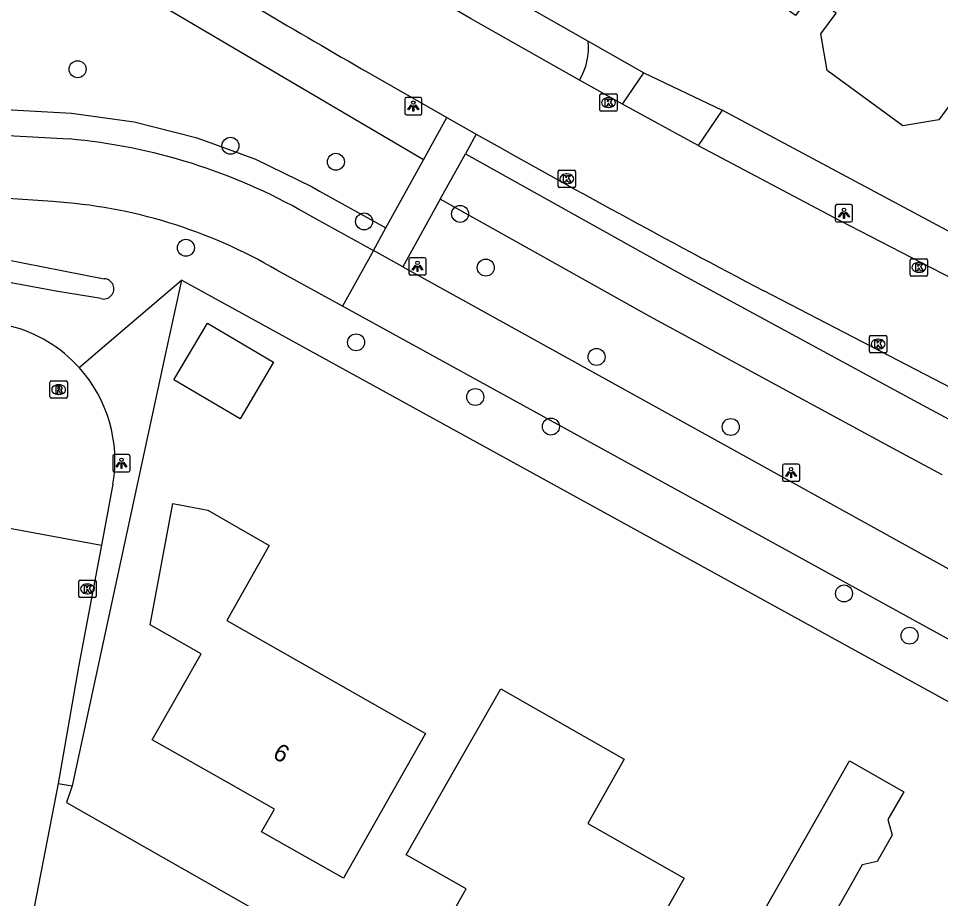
# Model space of a CAD drawing. Extents: x 157321 to 158827, y 386650 to 388532.
# Drawn here: x 158053 to 158106.1, y 387350.1 to 387400.9 of the extents above; entities that cross this region are included whole.
import ezdxf

# ---------------------------------------------------------------- set-up
doc = ezdxf.new("R2010")
doc.units = 0
for name, color, linetype in [('IMGEO_Berm_groen', 7, 'Continuous'), ('IMGEO_Boom', 7, 'Continuous'), ('IMGEO_Fietspad_gesloten', 7, 'Continuous'), ('IMGEO_Fietspad_open', 7, 'Continuous'), ('IMGEO_Greppel_droge_sloot', 7, 'Continuous'), ('IMGEO_Groenvoorziening', 7, 'Continuous'), ('IMGEO_Kolk', 7, 'Continuous'), ('IMGEO_Lichtpunt', 7, 'Continuous'), ('IMGEO_Loofbos', 7, 'Continuous'), ('IMGEO_Pand', 7, 'Continuous'), ('IMGEO_Pand_nummerreeks', 7, 'Continuous'), ('IMGEO_Rijbaan_lokaal_gesloten', 7, 'Continuous'), ('IMGEO_Rijbaan_lokaal_open', 7, 'Continuous'), ('IMGEO_Rioolput', 7, 'Continuous'), ('IMGEO_Voetpad_open', 7, 'Continuous')]:
    doc.layers.add(name, color=color, linetype=linetype)

msp = doc.modelspace()

# ---------------------------------------------------------------- linework, layer by layer
at = {"layer": 'IMGEO_Berm_groen'}
for points in [[(158078.756, 387393.066), (158090.83, 387386.309), (158102.988, 387379.721), (158104.832, 387378.723), (158107.653, 387377.203)], [(158106.235, 387374.559), (158103.406, 387376.083), (158101.56, 387377.083), (158089.382, 387383.681), (158077.303, 387390.441)], [(158056.488, 387380.738), (158058.078, 387382.099), (158062.384, 387385.787)], [(158154.831, 387336.882), (158153.68, 387340.292), (158123.02, 387352.451), (158070.149, 387381.518), (158062.384, 387385.787)]]:
    msp.add_lwpolyline(points, dxfattribs=at)
at = {"layer": 'IMGEO_Boom'}
for centre in [(158056.402, 387397.936), (158065.21, 387393.523), (158071.287, 387392.602), (158078.444, 387389.598), (158072.914, 387389.165), (158062.643, 387387.643), (158079.924, 387386.5), (158072.453, 387382.195), (158086.31, 387381.351), (158079.321, 387379.045), (158083.68, 387377.336), (158094.041, 387377.315), (158100.57, 387367.722), (158104.347, 387365.287)]:
    msp.add_circle(centre, 0.489, dxfattribs=at)
at = {"layer": 'IMGEO_Fietspad_gesloten'}
for points in [[(158047.102, 387394.402), (158055.913, 387393.916)], [(158054.968, 387390.308), (158045.153, 387390.965)], [(158069.551, 387389.634), (158073.445, 387387.479)], [(158073.445, 387387.479), (158071.671, 387384.273)], [(158075.144, 387386.54), (158073.445, 387387.479)], [(158071.671, 387384.273), (158067.878, 387386.358)], [(158075.144, 387386.54), (158119.198, 387362.166), (158123.042, 387360.263), (158125.75, 387359.161), (158134.371, 387355.421), (158178.012, 387337.588)], [(158115.011, 387360.448), (158071.671, 387384.273)]]:
    msp.add_lwpolyline(points, dxfattribs=at)
for centre, radius, start, end in [((158052.941, 387360.593), 33.456, 60.2337, 84.9043), ((158053.096, 387361.116), 29.252, 59.6454, 86.3302)]:
    msp.add_arc(centre, radius, start, end, dxfattribs=at)
at = {"layer": 'IMGEO_Fietspad_open'}
for points in [[(158076.341, 387392.716), (158077.686, 387395.148)], [(158079.378, 387394.191), (158078.756, 387393.066)], [(158077.303, 387390.441), (158078.756, 387393.066)], [(158074.171, 387388.791), (158076.341, 387392.716)], [(158077.303, 387390.441), (158075.144, 387386.54)], [(158073.445, 387387.479), (158074.171, 387388.791)]]:
    msp.add_lwpolyline(points, dxfattribs=at)
at = {"layer": 'IMGEO_Greppel_droge_sloot'}
for points in [[(158003.769, 387395.582), (158005.043, 387395.329), (158031.758, 387390.566), (158052.064, 387387.005), (158057.936, 387385.86)], [(158057.749, 387384.712), (158055.262, 387385.12), (158026.697, 387390.403)]]:
    msp.add_lwpolyline(points, dxfattribs=at)
msp.add_arc((158057.901, 387385.277), 0.585, 254.973, 86.5234, dxfattribs=at)
at = {"layer": 'IMGEO_Groenvoorziening'}
for points in [[(158085.831, 387399.56), (158089.032, 387397.731)], [(158108.159, 387387.757), (158093.549, 387395.571)], [(158062.384, 387385.787), (158061.452, 387381.472), (158056.087, 387356.64)]]:
    msp.add_lwpolyline(points, dxfattribs=at)
at = {"layer": 'IMGEO_Kolk'}
for p, q in [((158086.493, 387395.586), (158086.493, 387396.438)), ((158086.568, 387396.512), (158087.42, 387396.512)), ((158086.981, 387396.292), (158087.006, 387396.292)), ((158087.494, 387396.438), (158087.494, 387395.586)), ((158087.004, 387395.732), (158086.979, 387395.732)), ((158087.42, 387395.512), (158086.568, 387395.512)), ((158084.089, 387391.194), (158084.089, 387392.046)), ((158084.164, 387392.12), (158085.016, 387392.12)), ((158084.577, 387391.9), (158084.602, 387391.9)), ((158085.09, 387392.046), (158085.09, 387391.194)), ((158085.016, 387391.12), (158084.164, 387391.12)), ((158084.6, 387391.34), (158084.575, 387391.34)), ((158104.388, 387386.085), (158104.388, 387386.937)), ((158104.463, 387387.011), (158105.315, 387387.011)), ((158104.876, 387386.791), (158104.901, 387386.791)), ((158105.389, 387386.937), (158105.389, 387386.085)), ((158104.899, 387386.231), (158104.874, 387386.231)), ((158105.315, 387386.011), (158104.463, 387386.011)), ((158102.034, 387381.666), (158102.034, 387382.518)), ((158102.109, 387382.592), (158102.961, 387382.592)), ((158102.522, 387382.372), (158102.547, 387382.372)), ((158103.035, 387382.518), (158103.035, 387381.666)), ((158102.545, 387381.812), (158102.52, 387381.812)), ((158102.961, 387381.592), (158102.109, 387381.592)), ((158056.475, 387367.558), (158056.475, 387368.41)), ((158056.55, 387368.484), (158057.402, 387368.484)), ((158056.963, 387368.264), (158056.988, 387368.264)), ((158057.476, 387368.41), (158057.476, 387367.558)), ((158057.402, 387367.484), (158056.55, 387367.484)), ((158056.986, 387367.704), (158056.961, 387367.704))]:
    msp.add_line(p, q, dxfattribs=at)
for points in [[(158086.493, 387395.586), (158086.493, 387396.438)], [(158086.568, 387396.512), (158087.42, 387396.512)], [(158086.814, 387396.212), (158086.937, 387396.212), (158086.937, 387396.061), (158087.067, 387396.212), (158087.231, 387396.212), (158087.085, 387396.061), (158087.238, 387395.812), (158087.086, 387395.812), (158087.001, 387395.976), (158086.937, 387395.909), (158086.937, 387395.812), (158086.814, 387395.812), (158086.814, 387396.212)], [(158087.494, 387396.438), (158087.494, 387395.586)], [(158087.42, 387395.512), (158086.568, 387395.512)], [(158084.089, 387391.194), (158084.089, 387392.046)], [(158084.164, 387392.12), (158085.016, 387392.12)], [(158085.09, 387392.046), (158085.09, 387391.194)], [(158084.41, 387391.82), (158084.533, 387391.82), (158084.533, 387391.669), (158084.663, 387391.82), (158084.827, 387391.82), (158084.681, 387391.669), (158084.834, 387391.42), (158084.682, 387391.42), (158084.597, 387391.584), (158084.533, 387391.517), (158084.533, 387391.42), (158084.41, 387391.42), (158084.41, 387391.82)], [(158085.016, 387391.12), (158084.164, 387391.12)], [(158104.388, 387386.085), (158104.388, 387386.937)], [(158104.463, 387387.011), (158105.315, 387387.011)], [(158104.709, 387386.711), (158104.832, 387386.711), (158104.832, 387386.56), (158104.962, 387386.711), (158105.126, 387386.711), (158104.98, 387386.56), (158105.133, 387386.311), (158104.981, 387386.311), (158104.896, 387386.475), (158104.832, 387386.408), (158104.832, 387386.311), (158104.709, 387386.311), (158104.709, 387386.711)], [(158105.389, 387386.937), (158105.389, 387386.085)], [(158105.315, 387386.011), (158104.463, 387386.011)], [(158102.034, 387381.666), (158102.034, 387382.518)], [(158102.109, 387382.592), (158102.961, 387382.592)], [(158103.035, 387382.518), (158103.035, 387381.666)], [(158102.355, 387382.292), (158102.478, 387382.292), (158102.478, 387382.141), (158102.608, 387382.292), (158102.772, 387382.292), (158102.626, 387382.141), (158102.779, 387381.892), (158102.627, 387381.892), (158102.542, 387382.056), (158102.478, 387381.989), (158102.478, 387381.892), (158102.355, 387381.892), (158102.355, 387382.292)], [(158102.961, 387381.592), (158102.109, 387381.592)], [(158056.475, 387367.558), (158056.475, 387368.41)], [(158056.55, 387368.484), (158057.402, 387368.484)], [(158056.796, 387368.184), (158056.919, 387368.184), (158056.919, 387368.033), (158057.049, 387368.184), (158057.213, 387368.184), (158057.067, 387368.033), (158057.22, 387367.784), (158057.068, 387367.784), (158056.983, 387367.948), (158056.919, 387367.881), (158056.919, 387367.784), (158056.796, 387367.784), (158056.796, 387368.184)], [(158057.476, 387368.41), (158057.476, 387367.558)], [(158057.402, 387367.484), (158056.55, 387367.484)]]:
    msp.add_lwpolyline(points, dxfattribs=at)
for centre, start, end in [((158086.57, 387396.436), 91.552, 178.448), ((158086.57, 387396.436), 91.552, 178.448), ((158087.418, 387396.436), 1.552, 88.448), ((158087.418, 387396.436), 1.552, 88.448), ((158086.57, 387395.588), 181.552, 268.448), ((158086.57, 387395.588), 181.552, 268.448), ((158087.418, 387395.588), 271.552, 358.448), ((158087.418, 387395.588), 271.552, 358.448), ((158084.166, 387392.044), 91.552, 178.448), ((158084.166, 387392.044), 91.552, 178.448), ((158085.014, 387392.044), 1.552, 88.448), ((158085.014, 387392.044), 1.552, 88.448), ((158084.166, 387391.196), 181.552, 268.448), ((158084.166, 387391.196), 181.552, 268.448), ((158085.014, 387391.196), 271.552, 358.448), ((158085.014, 387391.196), 271.552, 358.448), ((158104.465, 387386.935), 91.552, 178.448), ((158104.465, 387386.935), 91.552, 178.448), ((158105.313, 387386.935), 1.552, 88.448), ((158105.313, 387386.935), 1.552, 88.448), ((158104.465, 387386.087), 181.552, 268.448), ((158104.465, 387386.087), 181.552, 268.448), ((158105.313, 387386.087), 271.552, 358.448), ((158105.313, 387386.087), 271.552, 358.448), ((158102.111, 387382.516), 91.552, 178.448), ((158102.111, 387382.516), 91.552, 178.448), ((158102.959, 387382.516), 1.552, 88.448), ((158102.959, 387382.516), 1.552, 88.448), ((158102.111, 387381.668), 181.552, 268.448), ((158102.111, 387381.668), 181.552, 268.448), ((158102.959, 387381.668), 271.552, 358.448), ((158102.959, 387381.668), 271.552, 358.448), ((158056.552, 387368.408), 91.552, 178.448), ((158056.552, 387368.408), 91.552, 178.448), ((158057.4, 387368.408), 1.552, 88.448), ((158057.4, 387368.408), 1.552, 88.448), ((158056.552, 387367.56), 181.552, 268.448), ((158056.552, 387367.56), 181.552, 268.448), ((158057.4, 387367.56), 271.552, 358.448), ((158057.4, 387367.56), 271.552, 358.448)]:
    msp.add_arc(centre, 0.0765, start, end, dxfattribs=at)
for centre, major_axis, ratio, start_param, end_param in [((158086.98, 387396.012), (-0.387, 0.002), 0.722429, 4.712389, 7.853982), ((158087.005, 387396.012), (-0.39, 0.002), 0.717154, 1.570796, 4.712389), ((158084.576, 387391.62), (-0.387, 0.002), 0.722429, 4.712389, 7.853982), ((158084.601, 387391.62), (-0.39, 0.002), 0.717154, 1.570796, 4.712389), ((158104.875, 387386.511), (-0.387, 0.002), 0.722429, 4.712389, 7.853982), ((158104.9, 387386.511), (-0.39, 0.002), 0.717154, 1.570796, 4.712389), ((158102.521, 387382.092), (-0.387, 0.002), 0.722429, 4.712389, 7.853982), ((158102.546, 387382.092), (-0.39, 0.002), 0.717154, 1.570796, 4.712389), ((158056.962, 387367.984), (-0.387, 0.002), 0.722429, 4.712389, 7.853982), ((158056.987, 387367.984), (-0.39, 0.002), 0.717154, 1.570796, 4.712389)]:
    msp.add_ellipse(centre, major_axis=major_axis, ratio=ratio, start_param=start_param, end_param=end_param, dxfattribs=at)
at = {"layer": 'IMGEO_Lichtpunt'}
for p, q in [((158075.252, 387396.216), (158075.252, 387395.409)), ((158075.252, 387396.216), (158075.252, 387395.409)), ((158076.154, 387396.311), (158075.346, 387396.311)), ((158076.154, 387396.311), (158075.346, 387396.311)), ((158076.248, 387395.409), (158076.248, 387396.216)), ((158076.248, 387395.409), (158076.248, 387396.216)), ((158075.346, 387395.315), (158076.154, 387395.315)), ((158075.346, 387395.315), (158076.154, 387395.315)), ((158100.068, 387390.036), (158100.068, 387389.229)), ((158100.068, 387390.036), (158100.068, 387389.229)), ((158100.97, 387390.131), (158100.162, 387390.131)), ((158100.97, 387390.131), (158100.162, 387390.131)), ((158101.064, 387389.229), (158101.064, 387390.036)), ((158101.064, 387389.229), (158101.064, 387390.036)), ((158100.162, 387389.135), (158100.97, 387389.135)), ((158100.162, 387389.135), (158100.97, 387389.135)), ((158075.493, 387386.977), (158075.493, 387386.17)), ((158075.493, 387386.977), (158075.493, 387386.17)), ((158076.395, 387387.072), (158075.587, 387387.072)), ((158076.395, 387387.072), (158075.587, 387387.072)), ((158076.489, 387386.17), (158076.489, 387386.977)), ((158076.489, 387386.17), (158076.489, 387386.977)), ((158075.587, 387386.076), (158076.395, 387386.076)), ((158075.587, 387386.076), (158076.395, 387386.076)), ((158058.428, 387375.629), (158058.428, 387374.822)), ((158058.428, 387375.629), (158058.428, 387374.822)), ((158059.33, 387375.724), (158058.522, 387375.724)), ((158059.33, 387375.724), (158058.522, 387375.724)), ((158059.424, 387374.822), (158059.424, 387375.629)), ((158059.424, 387374.822), (158059.424, 387375.629)), ((158097.022, 387375.084), (158097.022, 387374.277)), ((158097.022, 387375.084), (158097.022, 387374.277)), ((158097.924, 387375.179), (158097.116, 387375.179)), ((158097.924, 387375.179), (158097.116, 387375.179)), ((158098.018, 387374.277), (158098.018, 387375.084)), ((158098.018, 387374.277), (158098.018, 387375.084)), ((158058.522, 387374.728), (158059.33, 387374.728)), ((158058.522, 387374.728), (158059.33, 387374.728)), ((158097.116, 387374.183), (158097.924, 387374.183)), ((158097.116, 387374.183), (158097.924, 387374.183))]:
    msp.add_line(p, q, dxfattribs=at)
for points in [[(158075.626, 387395.88), (158075.665, 387395.852), (158075.477, 387395.59), (158075.439, 387395.617), (158075.626, 387395.88)], [(158075.728, 387395.832), (158075.775, 387395.832), (158075.775, 387395.51), (158075.728, 387395.51), (158075.728, 387395.832)], [(158075.838, 387395.852), (158075.876, 387395.879), (158076.063, 387395.617), (158076.024, 387395.589), (158075.838, 387395.852)], [(158100.442, 387389.7), (158100.481, 387389.672), (158100.293, 387389.41), (158100.255, 387389.437), (158100.442, 387389.7)], [(158100.544, 387389.652), (158100.591, 387389.652), (158100.591, 387389.33), (158100.544, 387389.33), (158100.544, 387389.652)], [(158100.654, 387389.672), (158100.692, 387389.699), (158100.879, 387389.437), (158100.84, 387389.409), (158100.654, 387389.672)], [(158075.867, 387386.641), (158075.906, 387386.613), (158075.718, 387386.351), (158075.68, 387386.378), (158075.867, 387386.641)], [(158075.969, 387386.593), (158076.016, 387386.593), (158076.016, 387386.271), (158075.969, 387386.271), (158075.969, 387386.593)], [(158076.079, 387386.613), (158076.117, 387386.64), (158076.304, 387386.378), (158076.265, 387386.35), (158076.079, 387386.613)], [(158058.802, 387375.293), (158058.841, 387375.265), (158058.653, 387375.003), (158058.615, 387375.03), (158058.802, 387375.293)], [(158058.904, 387375.245), (158058.951, 387375.245), (158058.951, 387374.923), (158058.904, 387374.923), (158058.904, 387375.245)], [(158059.014, 387375.265), (158059.052, 387375.292), (158059.239, 387375.03), (158059.2, 387375.002), (158059.014, 387375.265)], [(158097.396, 387374.748), (158097.435, 387374.72), (158097.247, 387374.458), (158097.209, 387374.485), (158097.396, 387374.748)], [(158097.498, 387374.7), (158097.545, 387374.7), (158097.545, 387374.378), (158097.498, 387374.378), (158097.498, 387374.7)], [(158097.608, 387374.72), (158097.646, 387374.747), (158097.833, 387374.485), (158097.794, 387374.457), (158097.608, 387374.72)]]:
    msp.add_lwpolyline(points, dxfattribs=at)
for centre in [(158075.751, 387396.014), (158100.567, 387389.834), (158075.992, 387386.775), (158058.927, 387375.427), (158097.521, 387374.882)]:
    msp.add_circle(centre, 0.0994, dxfattribs=at)
for centre, start, end in [((158075.346, 387396.216), 90, 180), ((158075.346, 387396.216), 90, 180), ((158076.154, 387396.216), 0, 90), ((158076.154, 387396.216), 0, 90), ((158075.346, 387395.409), 180, 270), ((158075.346, 387395.409), 180, 270), ((158076.154, 387395.409), 270, 0), ((158076.154, 387395.409), 270, 360), ((158100.162, 387390.036), 90, 180), ((158100.162, 387390.036), 90, 180), ((158100.97, 387390.036), 0, 90), ((158100.97, 387390.036), 0, 90), ((158100.162, 387389.229), 180, 270), ((158100.162, 387389.229), 180, 270), ((158100.97, 387389.229), 270, 0), ((158100.97, 387389.229), 270, 360), ((158075.587, 387386.977), 90, 180), ((158075.587, 387386.977), 90, 180), ((158076.395, 387386.977), 0, 90), ((158076.395, 387386.977), 0, 90), ((158075.587, 387386.17), 180, 270), ((158075.587, 387386.17), 180, 270), ((158076.395, 387386.17), 270, 0), ((158076.395, 387386.17), 270, 360), ((158058.522, 387375.629), 90, 180), ((158058.522, 387375.629), 90, 180), ((158059.33, 387375.629), 0, 90), ((158059.33, 387375.629), 0, 90), ((158097.116, 387375.084), 90, 180), ((158097.116, 387375.084), 90, 180), ((158097.924, 387375.084), 0, 90), ((158097.924, 387375.084), 0, 90), ((158058.522, 387374.822), 180, 270), ((158058.522, 387374.822), 180, 270), ((158059.33, 387374.822), 270, 0), ((158059.33, 387374.822), 270, 360), ((158097.116, 387374.277), 180, 270), ((158097.116, 387374.277), 180, 270), ((158097.924, 387374.277), 270, 0), ((158097.924, 387374.277), 270, 360)]:
    msp.add_arc(centre, 0.0946, start, end, dxfattribs=at)
at = {"layer": 'IMGEO_Loofbos'}
for points in [[(158076.341, 387392.716), (158053.407, 387406.225), (158055.151, 387408.562)], [(158008.308, 387402.727), (158036.784, 387397.062), (158042.828, 387396.157), (158047.023, 387395.909), (158056.056, 387395.411), (158059.669, 387394.897), (158063.218, 387394.006), (158064.286, 387393.615), (158066.654, 387392.749), (158069.909, 387391.154), (158070.34, 387390.911), (158074.171, 387388.791)]]:
    msp.add_lwpolyline(points, dxfattribs=at)
at = {"layer": 'IMGEO_Pand'}
for points in [[(158108.986, 387399.058), (158106.041, 387395.016), (158103.954, 387394.679), (158099.591, 387397.87), (158099.235, 387399.976), (158100.111, 387401.17), (158098.661, 387402.236), (158097.784, 387401.042), (158093.307, 387404.331), (158096.249, 387408.374), (158097.398, 387409.953), (158097.802, 387409.659), (158100.273, 387413.054), (158099.869, 387413.348), (158104.28, 387419.41), (158113.09, 387412.99)], [(158061.952, 387380.033), (158063.879, 387383.294), (158067.688, 387381.043), (158065.761, 387377.782), (158061.952, 387380.033)], [(158071.721, 387351.311), (158066.999, 387353.977), (158067.753, 387355.281), (158065.111, 387356.78), (158060.701, 387359.281), (158063.524, 387364.24), (158060.588, 387365.917), (158061.886, 387372.897), (158063.911, 387372.513), (158067.448, 387370.49), (158064.996, 387366.157), (158076.451, 387359.648), (158074.189, 387355.66), (158071.721, 387351.311)], [(158080.786, 387362.225), (158087.909, 387358.163), (158085.802, 387354.456), (158091.353, 387351.3), (158089.276, 387347.643), (158088.605, 387346.462), (158089.171, 387346.142), (158088.152, 387344.356), (158087.593, 387344.654), (158086.804, 387343.297), (158082.898, 387345.51), (158083.24, 387346.122), (158080.108, 387347.883), (158079.754, 387347.303), (158077.574, 387348.521), (158078.803, 387350.701), (158075.34, 387352.66), (158077.814, 387357.006), (158080.786, 387362.225)], [(158097.713, 387352.506), (158100.888, 387358.075), (158104.017, 387356.292), (158103.101, 387354.684), (158103.355, 387353.783), (158102.489, 387352.262), (158101.615, 387352.075), (158100.84, 387350.714), (158099.542, 387348.435)], [(158093.955, 387345.915), (158096.432, 387350.259), (158097.713, 387352.506)]]:
    msp.add_lwpolyline(points, dxfattribs=at)
at = {"layer": 'IMGEO_Rijbaan_lokaal_gesloten'}
for points in [[(158079.04, 387400.864), (158078.579, 387401.13), (158069.647, 387406.313), (158067.042, 387407.932)], [(158085.317, 387397.301), (158079.04, 387400.864)], [(158073.15, 387397.745), (158077.686, 387395.148)], [(158087.813, 387395.915), (158085.317, 387397.301)], [(158092.163, 387393.541), (158087.813, 387395.915)], [(158077.686, 387395.148), (158079.378, 387394.191)], [(158092.163, 387393.541), (158100.298, 387389.238), (158106.834, 387385.849)], [(158137.775, 387363.473), (158095.958, 387385.157)], [(158058.438, 387374.025), (158057.775, 387370.496)], [(158052.168, 387371.55), (158057.775, 387370.496)], [(158057.775, 387370.496), (158056.457, 387363.487), (158055.272, 387356.77)], [(158055.272, 387356.77), (158053.388, 387347.062)]]:
    msp.add_lwpolyline(points, dxfattribs=at)
for centre, radius, start, end in [((158337.247, 387857.596), 530.293, 238.58184, 240.13083), ((158399.03, 387961.114), 650.83, 240.584068, 242.246355), ((158050.523, 387375.336), 8.048, 42.1638, 75.6587), ((158050.544, 387375.372), 8.008, 350.3196, 42.0755)]:
    msp.add_arc(centre, radius, start, end, dxfattribs=at)
at = {"layer": 'IMGEO_Rijbaan_lokaal_open'}
for points in [[(158055.272, 387356.77), (158056.087, 387356.64)], [(158056.087, 387356.64), (158055.754, 387355.68), (158101.977, 387329.366)]]:
    msp.add_lwpolyline(points, dxfattribs=at)
at = {"layer": 'IMGEO_Rioolput'}
for p, q in [((158054.809, 387379.044), (158054.809, 387379.896)), ((158054.884, 387379.97), (158055.736, 387379.97)), ((158055.297, 387379.75), (158055.322, 387379.75)), ((158055.81, 387379.896), (158055.81, 387379.044)), ((158055.32, 387379.19), (158055.295, 387379.19)), ((158055.736, 387378.97), (158054.884, 387378.97))]:
    msp.add_line(p, q, dxfattribs=at)
for points in [[(158054.809, 387379.044), (158054.809, 387379.896)], [(158054.884, 387379.97), (158055.736, 387379.97)], [(158055.81, 387379.896), (158055.81, 387379.044)], [(158055.398, 387379.668), (158055.146, 387379.67), (158055.146, 387379.27)], [(158055.146, 387379.27), (158055.27, 387379.27), (158055.27, 387379.432), (158055.281, 387379.432)], [(158055.324, 387379.589), (158055.27, 387379.589), (158055.27, 387379.508)], [(158055.27, 387379.508), (158055.322, 387379.508)], [(158055.328, 387379.403), (158055.399, 387379.27), (158055.539, 387379.27), (158055.474, 387379.396)], [(158055.736, 387378.97), (158054.884, 387378.97)]]:
    msp.add_lwpolyline(points, dxfattribs=at)
for centre, radius, start, end in [((158054.886, 387379.894), 0.0765, 91.552, 178.448), ((158054.886, 387379.894), 0.0765, 91.552, 178.448), ((158055.734, 387379.894), 0.0765, 1.552, 88.448), ((158055.734, 387379.894), 0.0765, 1.552, 88.448), ((158055.28, 387379.379), 0.0533, 26.0293, 88.6989), ((158055.306, 387379.697), 0.19, 274.7715, 282.9687), ((158055.33, 387379.493), 0.0964, 77.0061, 93.1865), ((158055.344, 387379.55), 0.0378, 276.6634, 79.6772), ((158055.397, 387379.558), 0.109, 350.3612, 89.416), ((158055.395, 387379.558), 0.112, 277.5842, 350.9817), ((158055.379, 387379.343), 0.108, 29.5134, 73.7905), ((158054.886, 387379.046), 0.0765, 181.552, 268.448), ((158054.886, 387379.046), 0.0765, 181.552, 268.448), ((158055.734, 387379.046), 0.0765, 271.552, 358.448), ((158055.734, 387379.046), 0.0765, 271.552, 358.448)]:
    msp.add_arc(centre, radius, start, end, dxfattribs=at)
for centre, major_axis, ratio, start_param, end_param in [((158055.296, 387379.47), (-0.387, 0.002), 0.722429, 4.712389, 7.853982), ((158055.321, 387379.47), (-0.39, 0.002), 0.717154, 1.570796, 4.712389)]:
    msp.add_ellipse(centre, major_axis=major_axis, ratio=ratio, start_param=start_param, end_param=end_param, dxfattribs=at)
at = {"layer": 'IMGEO_Voetpad_open'}
for points in [[(158080.717, 387402.481), (158085.831, 387399.56)], [(158087.813, 387395.915), (158089.032, 387397.731)], [(158089.032, 387397.731), (158093.549, 387395.571)], [(158093.549, 387395.571), (158092.163, 387393.541)]]:
    msp.add_lwpolyline(points, dxfattribs=at)
msp.add_arc((158082.198, 387399.199), 3.651, 328.6844, 5.6785, dxfattribs=at)

# ---------------------------------------------------------------- texts
at = {"layer": 'IMGEO_Pand_nummerreeks'}
msp.add_text('6', height=1, rotation=330.4374, dxfattribs=at).set_placement((158067.584, 387358.275))

doc.saveas('drawing.dxf')
